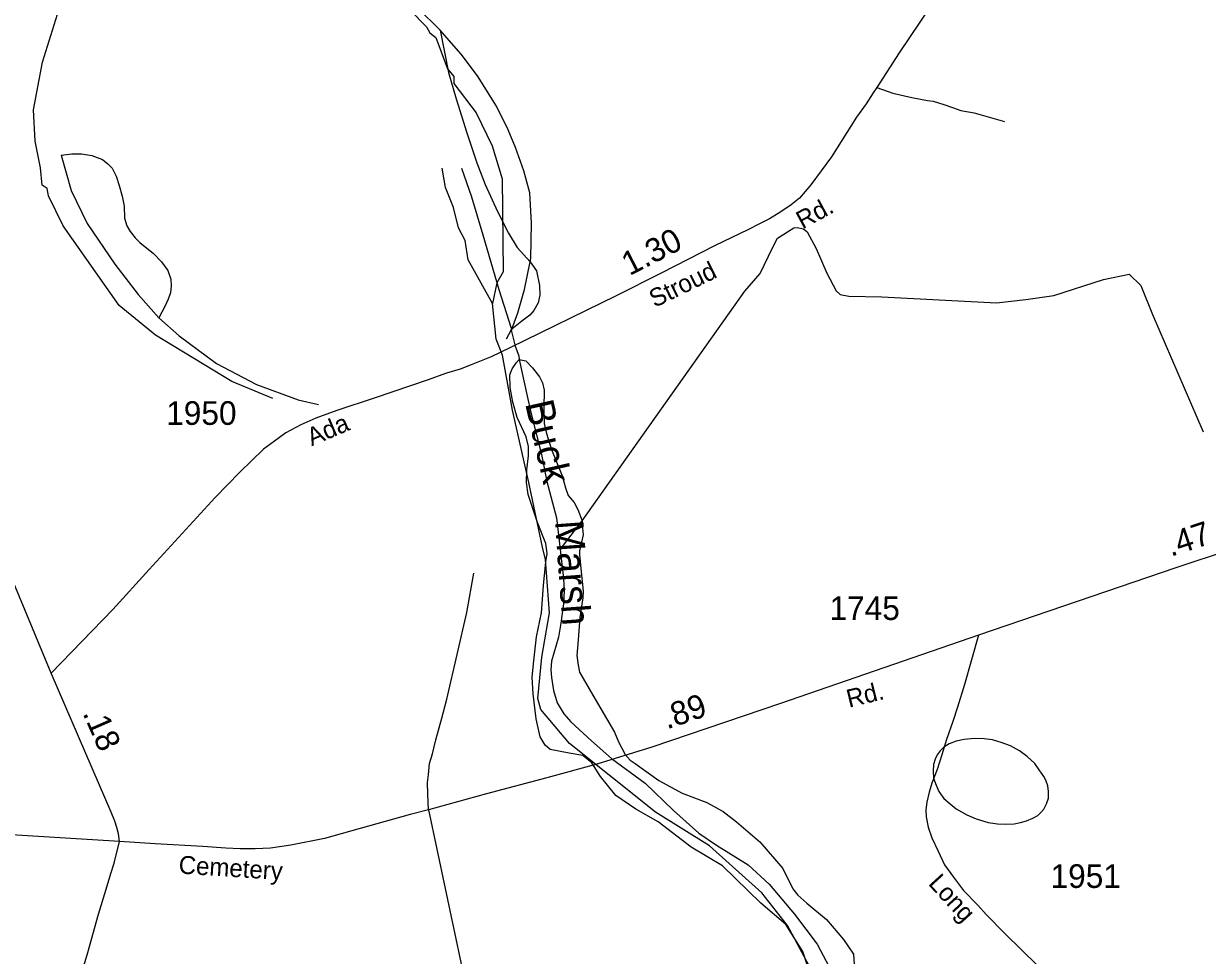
# Model space of a CAD drawing. Extents: x 2206922 to 2357709, y 510027 to 673830.
# Drawn here: x 2323700 to 2329958, y 530025 to 534950 of the extents above; entities that cross this region are included whole.
import ezdxf

# ---------------------------------------------------------------- set-up
doc = ezdxf.new("R2010")
doc.units = 0
for name, color, linetype in [('Exist Hydrographic Creek Single Shore', 7, 'Continuous'), ('Exist Hydrographic Creek Single Shore Label', 7, 'Continuous'), ('Exist Hydrographic Misc Water Feature', 7, 'Continuous'), ('Exist Hydrographic Pond Under 1500 Sq Ft', 7, 'Continuous'), ('Exist Road Non-System Type 51', 7, 'Continuous'), ('Exist Road Secondary Mileage Hundredths English Label', 7, 'Continuous'), ('Exist Road Secondary Type 51 Attributed', 7, 'Continuous'), ('Exist Road Secondary Type 51 Label', 7, 'Continuous'), ('Exist Road Secondary Type 51 Number Label', 7, 'Continuous')]:
    doc.layers.add(name, color=color, linetype=linetype)

msp = doc.modelspace()

# ---------------------------------------------------------------- linework, layer by layer
at = {"layer": 'Exist Hydrographic Creek Single Shore'}
for points in [[(2326178.7, 533470.6), (2326050.8, 533701.8), (2326033.7, 533802.8), (2325998.7, 533870.3), (2325972.6, 533977.6), (2325930.6, 534084.1), (2325912.8, 534185.1)], [(2327992.8, 529710.8), (2327737.7, 530182.9), (2327602.8, 530354.7), (2327325.8, 530602.8), (2327040.7, 530781.6), (2326586.8, 531144), (2326434.8, 531325), (2326417.8, 531383.3), (2326439.7, 531600.8), (2326479.7, 531835.4), (2326459.6, 532116.8), (2326442.8, 532181.7), (2326371.7, 532523.5), (2326284.7, 532907.2), (2326231.6, 533197.1), (2326197.8, 533281.1), (2326178.7, 533470.6)]]:
    msp.add_lwpolyline(points, dxfattribs=at)
at = {"layer": 'Exist Hydrographic Misc Water Feature'}
msp.add_line((2326536.7, 532170), (2326653, 532321.2), dxfattribs=at)
for points in [[(2325901.5, 534915.7), (2325784.2, 535032.4), (2325733.7, 535073.8)], [(2326378.2, 533691.5), (2326382.1, 533709.5), (2326384.2, 533895.4), (2326376.4, 534055.2), (2326345.2, 534170.9), (2326299.9, 534294.3), (2326260.9, 534387.9), (2326199.4, 534513.2), (2326100, 534674), (2326012.6, 534789), (2325949.9, 534860.3), (2325901.5, 534915.7)], [(2325901.5, 534915.7), (2325945.8, 534692.3), (2325987.2, 534552.8), (2326043.2, 534373.5), (2326096.7, 534214.2), (2326140, 534098.7), (2326205.4, 533957.5), (2326262.8, 533842.2), (2326309.5, 533766.7), (2326378.2, 533691.5)], [(2323899.3, 534254.5), (2323955.3, 534261.1), (2324005.4, 534261.6), (2324061.3, 534252.2), (2324117.7, 534230.9), (2324145.8, 534209.2), (2324168.2, 534185.4), (2324188.7, 534143.7), (2324205.1, 534093.9), (2324221.7, 534038.1), (2324232.1, 533984.2), (2324233, 533922.3), (2324245.5, 533880.4), (2324263.7, 533850.6), (2324290, 533817), (2324314.2, 533793.2), (2324387, 533734), (2324429.4, 533690.5), (2324462, 533644.9), (2324478.2, 533599), (2324480.7, 533563.1), (2324477.2, 533527.1), (2324463.4, 533492.9), (2324446, 533454.8), (2324414.4, 533394.5)], [(2323899.3, 534254.5), (2323951.4, 534067.1), (2324035.5, 533894.1), (2324181.7, 533677.8), (2324305.1, 533517.2), (2324414.4, 533394.5)], [(2326015.3, 534185.3), (2326068.6, 534034), (2326127, 533832.7), (2326211.9, 533543.7), (2326278.2, 533340.6), (2326280.2, 533334.6)], [(2326653, 532321.2), (2327513.4, 533535.8), (2327594.4, 533628.6), (2327659, 533765.2), (2327686.2, 533815.5), (2327737.9, 533850.1), (2327771.8, 533870.4), (2327789.8, 533872.6), (2327823.6, 533864.9), (2327841.9, 533849.2), (2327890.7, 533761.7), (2327946.3, 533630.4), (2327995.3, 533537), (2328017.2, 533517.2), (2328063.5, 533509.7), (2328237.2, 533505.6), (2328843.6, 533474.2), (2328999, 533491.8), (2329146.8, 533513.4), (2329409.7, 533598.2), (2329545.5, 533625.6), (2329605.9, 533566.3), (2329667.5, 533413.1), (2329936.3, 532792.3)], [(2326378.2, 533691.5), (2326410.6, 533643.9), (2326427.6, 533566.1), (2326428.3, 533514.1), (2326420.7, 533474.1), (2326396.9, 533433.8), (2326375.6, 533409.6), (2326333.7, 533377.2), (2326280.2, 533334.6)], [(2326280.2, 533334.6), (2326313.2, 533421), (2326347.9, 533545.3), (2326378.2, 533691.5)], [(2324414.4, 533394.5), (2324521.5, 533299.7), (2324718.9, 533153.9), (2324932, 533042.2), (2325151, 532960.7), (2325258.8, 532935.8)], [(2326252.7, 533284.4), (2326264.4, 533306.4), (2326277.6, 533330.1), (2326280.2, 533334.6)], [(2326280.2, 533334.6), (2326277.6, 533330.1), (2326299.3, 533244.9), (2326317.7, 533193.1), (2326320, 533175.1)], [(2327889, 529833.7), (2327818.7, 530044.9), (2327729.3, 530187.8), (2327598.3, 530300.4), (2327394.3, 530498), (2327229.2, 530596.3), (2327054.1, 530730.3), (2326937.2, 530797), (2326830.6, 530869.8), (2326749.6, 530970.9), (2326704.7, 531042.4), (2326656.3, 531081.8), (2326584.3, 531093), (2326484, 531112), (2326457.8, 531135.6), (2326431.5, 531179.3), (2326410.2, 531275.1), (2326393, 531406.8), (2326388.1, 531494.7), (2326396.9, 531580.8), (2326411.6, 531708.8), (2326438.3, 531835.1), (2326448.8, 531979.1), (2326461.5, 532105.2), (2326467, 532149.2), (2326460.2, 532201.1), (2326417.2, 532312.6), (2326367.6, 532460), (2326358.9, 532523.8), (2326360.2, 532591.9), (2326369.4, 532665.9), (2326369, 532713.9), (2326356.3, 532765.7), (2326309.1, 532867.2), (2326286.4, 532948.9), (2326271.4, 533026.7), (2326270.8, 533092.6), (2326282.5, 533124.8), (2326306.2, 533159), (2326320, 533175.1)], [(2326320, 533175.1), (2326355.9, 533167.5), (2326390.5, 533129.9), (2326427, 533082.3), (2326443.2, 533050.5), (2326451.6, 533012.6), (2326450.8, 532918.7), (2326451.4, 532836.7), (2326463.9, 532782.8), (2326491, 532699.2), (2326546.4, 532559.8), (2326565.2, 532496.1), (2326579.4, 532456.3), (2326609.9, 532418.7), (2326630.2, 532380.8), (2326653, 532321.2)], [(2326320, 533175.1), (2326360, 532989.7), (2326382.9, 532887.9), (2326437.3, 532672.7), (2326466.8, 532529), (2326516.6, 532337.7), (2326536.7, 532170)], [(2326653, 532321.2), (2326655.2, 532283.2), (2326657.7, 532247.2), (2326638.6, 532163.1), (2326639, 532143.1), (2326645.8, 532069.2), (2326658.9, 531949.4), (2326657.3, 531915.4), (2326640.5, 531811.3), (2326631.7, 531693.3), (2326624.7, 531609.2), (2326631.3, 531559.3), (2326639.5, 531521.4), (2326708.8, 531400.2), (2326823, 531203.6), (2326845.5, 531153.8), (2326880.2, 531086.2), (2326906.4, 531056.5), (2326932.7, 531038.8), (2327057.6, 530948.2), (2327182.2, 530881.6), (2327312.6, 530833), (2327399, 530785.9), (2327469.7, 530730.8), (2327592.7, 530624.1), (2327714.3, 530483.5), (2327767.2, 530376.1), (2327793.7, 530342.5), (2327840, 530300.9), (2327945, 530214.1), (2328034, 530109.2), (2328086.7, 530031.7), (2328094.1, 529923.8)], [(2326536.7, 532170), (2326554.2, 532016.2), (2326557, 531952.3), (2326553.7, 531882.3), (2326540.6, 531780.2), (2326527.7, 531706.1), (2326491, 531579.8), (2326487.5, 531533.8), (2326490, 531493.8), (2326500.6, 531423.9), (2326521.6, 531360.2), (2326556, 531300.7), (2326592.5, 531259), (2326701.4, 531158.3), (2326808.4, 531065.5), (2326985.8, 530935.5), (2327135.3, 530791.1), (2327270.4, 530670.6), (2327363.1, 530607.7), (2327530, 530503.5), (2327640.9, 530400.7), (2327774.8, 530242.3), (2327894.6, 530083.7), (2327990.3, 529904.8)], [(2329117.5, 530856.4), (2329118.9, 530890.5), (2329114.8, 530920.4), (2329104.6, 530950.3), (2329094.3, 530970.1), (2329069.7, 531005.8), (2329045.5, 531039.6), (2329005.3, 531075.2), (2328964.7, 531106.6), (2328916.6, 531132.1), (2328868.6, 531149.6), (2328822.2, 531163.1), (2328778.4, 531168.7), (2328726.3, 531170.1), (2328672.3, 531165.5), (2328630.5, 531157), (2328592.8, 531142.6), (2328564.7, 531124.3), (2328545, 531106.1), (2328529.2, 531084), (2328519.6, 531061.9), (2328509.7, 531033.8), (2328508.3, 530999.8), (2328510.6, 530961.8), (2328524.9, 530924), (2328539.3, 530890.2), (2328565.7, 530854.5), (2328597.9, 530824.9), (2328630.3, 530799.2), (2328686.5, 530767.8), (2328736.7, 530746.4), (2328799.1, 530727.1), (2328849.1, 530719.6), (2328893, 530718.1), (2328937.1, 530720.6), (2328971.1, 530726.9), (2329002.7, 530735.2), (2329034.7, 530749.6), (2329062.6, 530763.9), (2329078.3, 530780.1), (2329093.9, 530798.2), (2329107.7, 530826.3), (2329117.5, 530856.4)]]:
    msp.add_lwpolyline(points, dxfattribs=at)
at = {"layer": 'Exist Hydrographic Pond Under 1500 Sq Ft'}
for points in [[(2325652.7, 535116.5), (2325829.7, 534933.3), (2325846.7, 534901.1), (2325879.7, 534876.3), (2325940.6, 534711.3), (2325973.7, 534670), (2325974.7, 534633.9), (2326092.8, 534477.9), (2326177.7, 534304.1), (2326229.8, 534129), (2326234.7, 533637), (2326201.7, 533579.9), (2326178.7, 533470.6)], [(2325017.7, 532967.7), (2324800.8, 533057.3), (2324397.6, 533303.7), (2324204.7, 533460), (2323908.6, 533881.2), (2323831.7, 534038.9), (2323823.7, 534077.9), (2323797.6, 534096.6), (2323788.6, 534188.2), (2323761.6, 534328.2), (2323751.7, 534495.1), (2323799.7, 534746.5), (2323887.7, 535029)]]:
    msp.add_lwpolyline(points, dxfattribs=at)
at = {"layer": 'Exist Road Non-System Type 51'}
for points in [[(2328209.9, 534612.8), (2328296, 534582.4), (2328395.9, 534558.8), (2328479, 534544.2), (2328509.3, 534539.8), (2328564.3, 534522.9), (2328611.5, 534507.2), (2328655.3, 534491.5), (2328724.9, 534478), (2328886, 534433.3)], [(2325841.1, 530794.2), (2325837.7, 530877.4), (2325836, 530938.1), (2325841.1, 530980.2), (2325846.1, 531039.1), (2325861.3, 531089.7), (2325879.8, 531163.8), (2325911.8, 531278.4), (2325937, 531379.5), (2325992.6, 531615.3), (2326043.1, 531837.7), (2326080.2, 532045)], [(2325841.1, 530794.2), (2326149.2, 529338), (2326439.7, 527978.6), (2326480.6, 527824.7), (2326574.3, 527375), (2326607.9, 527225.3), (2326632.9, 527073.1), (2326640.3, 526995.8), (2326647.8, 526893.5), (2326650.9, 526815.3), (2326650.9, 526732.1), (2326655.3, 526636.6), (2326647.8, 526524.4), (2326632.9, 526407.1), (2326614, 526279.8), (2326573.6, 525982.2)]]:
    msp.add_lwpolyline(points, dxfattribs=at)
at = {"layer": 'Exist Road Secondary Type 51 Attributed'}
for points in [[(2328943.3, 535709.8), (2328329.4, 534794.7), (2328209.9, 534612.8), (2328191.6, 534583.6), (2328155.2, 534526), (2328103, 534455.2), (2327970.8, 534245.5), (2327861.3, 534097.2), (2327802.4, 534028.1), (2327758.6, 533992.8), (2327703, 533955.7), (2327644.1, 533918.6), (2327589.6, 533892.1), (2327527.9, 533859.4), (2327355.3, 533777.9), (2327069.9, 533630.5), (2326833.3, 533511.7), (2326270.9, 533235.4), (2326171.5, 533188.3), (2326065.4, 533146.1), (2326008.2, 533124.2), (2325935.8, 533102.3), (2325833.1, 533065.3), (2325558.6, 532972.6), (2325355.7, 532904.4), (2325244.6, 532863.9), (2325165.4, 532828.5), (2325087.1, 532787.3), (2325025.6, 532742.6), (2324968.4, 532700.5), (2324842.9, 532578.4), (2324713.3, 532445.3), (2324538.2, 532254.9), (2324362.9, 532064.3), (2324171.2, 531852.3), (2323844.8, 531516.2)], [(2331076.3, 532554.3), (2331014.8, 532509.4), (2330958.3, 532484.5), (2330886.8, 532454.6), (2330583.5, 532338.2), (2330365.8, 532263.3), (2329791.6, 532073.8), (2328748.8, 531717.6)], [(2323844.8, 531516.2), (2323440.8, 532488.3)], [(2328748.8, 531717.6), (2327702.1, 531356.7), (2327021.5, 531125.4), (2326730.7, 531034.5), (2326466.5, 530962.5), (2326147.4, 530879), (2325841.1, 530794.2), (2325742.9, 530768.6), (2325522.8, 530707.9), (2325289.9, 530641.9), (2325112.2, 530606.9), (2325004.5, 530592.1), (2324925, 530588.1), (2324844.3, 530588.1), (2324768.9, 530590.8), (2324647.7, 530600.2), (2324396, 530615), (2324206.8, 530625.8)], [(2328748.8, 531717.6), (2328674, 531455.7), (2328636.6, 531336), (2328611.7, 531261.1), (2328579.3, 531166.3), (2328554.3, 531084), (2328529.4, 531006.7), (2328502, 530934.4), (2328487, 530887), (2328474.6, 530834.6), (2328469.6, 530794.7), (2328472.1, 530757.3), (2328482, 530702.4), (2328502, 530645), (2328534.4, 530575.2), (2328569.3, 530502.8), (2328616.7, 530438), (2328669, 530368.1), (2328743.8, 530290.8), (2328788.7, 530240.9), (2328888.4, 530138.7), (2329059, 529972.1)], [(2324206.8, 530625.8), (2324200.8, 530666.2), (2324192.7, 530699.9), (2324181.9, 530733.5), (2324163.1, 530780.7), (2324134.8, 530846.7), (2323844.8, 531516.2)], [(2324206.8, 530625.8), (2323432.8, 530674.3), (2323051.1, 530699.9), (2322721.3, 530722.8), (2322407.6, 530741.6), (2322118.2, 530759.1), (2321886.6, 530773.9), (2321698.2, 530788.8), (2321509.7, 530810.3), (2321345.5, 530839.9), (2321132.8, 530893.8), (2320815, 530973.3)], [(2323560.6, 529070.4), (2323612.9, 529103.3), (2323677.9, 529157.1), (2323721.2, 529202), (2323754.1, 529243.8), (2323775, 529270.8), (2323804.9, 529324.6), (2323840.7, 529400.8), (2323869.9, 529474.1), (2323903.5, 529587.7), (2324038.8, 530040), (2324096.6, 530241.7), (2324136.2, 530375.2), (2324161.7, 530457.4), (2324179.2, 530512.6), (2324206.8, 530625.8)]]:
    msp.add_lwpolyline(points, dxfattribs=at)

# ---------------------------------------------------------------- texts
at = {"layer": 'Exist Hydrographic Creek Single Shore Label'}
for s, rotation, p in [('Buck', 282.76689, (2326350.6, 532942.9)), ('Marsh', 274.08487, (2326509, 532320))]:
    msp.add_text(s, height=150, rotation=rotation, dxfattribs=at).set_placement(p)
at = {"layer": 'Exist Road Secondary Mileage Hundredths English Label'}
for s, rotation, p in [('1.30', 27.31671, (2326903.2, 533614.8)), ('.47', 18.27012, (2329765.6, 532131)), ('.89', 18.76678, (2327101.3, 531218.5)), ('.18', 293.7543, (2324010.6, 531305))]:
    msp.add_text(s, height=125, rotation=rotation, dxfattribs=at).set_placement(p)
at = {"layer": 'Exist Road Secondary Type 51 Label'}
for s, rotation, p in [('Rd.', 28.45772, (2327817.5, 533861.5)), ('Stroud', 26.03397, (2327036.4, 533446.8)), ('Ada', 23.06585, (2325223, 532715.4)), ('Rd.', 13.80994, (2328063.6, 531333.3)), ('Cemetery', 356.40141, (2324517.7, 530457.4)), ('Long', 312.49693, (2328478.6, 530401.5))]:
    msp.add_text(s, height=95, rotation=rotation, dxfattribs=at).set_placement(p)
at = {"layer": 'Exist Road Secondary Type 51 Number Label'}
for s, p in [('1950', (2324453.8, 532828.9)), ('1745', (2327960.5, 531797.5)), ('1951', (2329129.1, 530381.1))]:
    msp.add_text(s, height=125, dxfattribs=at).set_placement(p)

doc.saveas('drawing.dxf')
